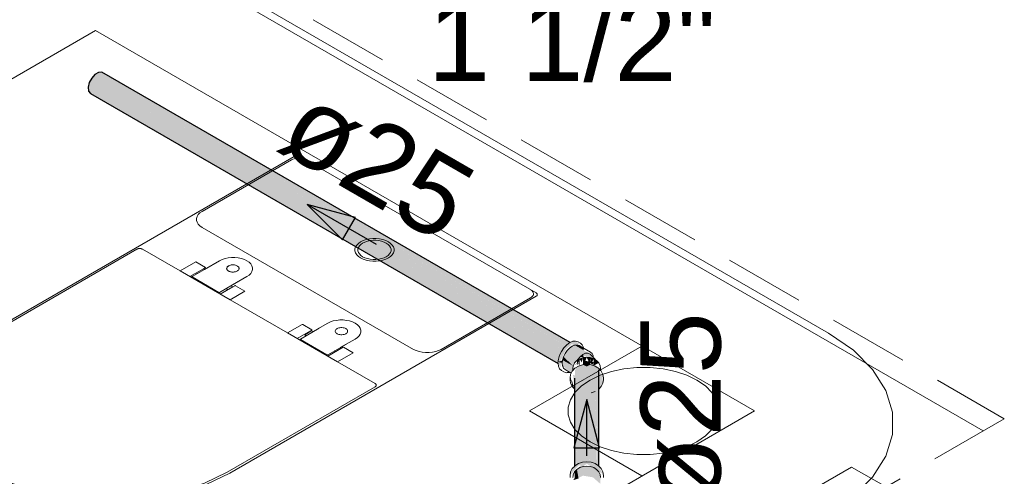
# Model space of a CAD drawing. Header units: millimetres. Extents: x 567 to 934, y -1 to 364.
# Tile 896 of 1056: x 818.97 to 821.43, y 65.47 to 66.61. Entities that reach past the tile are written whole.
import ezdxf

# ---------------------------------------------------------------- set-up
doc = ezdxf.new("R2010")
doc.units = ezdxf.units.MM
doc.header["$MEASUREMENT"] = 0
doc.linetypes.add('JIS_02_2.0', pattern=[0.3, 0.2, -0.1])
doc.linetypes.add('NULL', pattern=[0])
for name, color, linetype, lineweight in [('A-ANNO-SYMB', 7, 'Continuous', 9), ('A-WALL', 7, 'Continuous', 25), ('AF-Condutos Reúso', 200, 'Continuous', 25), ('AF-Conexões Reúso', 216, 'Continuous', 18), ('AF-Sentido conduto Reúso', 200, 'Continuous', 30), ('AF-Textos conduto Reúso', 7, 'Continuous', 9), ('ARQ-ALV-REB', 7, 'Continuous', 18), ('Caixas e Ralos - TIGRE', 7, 'Continuous', 13), ('DI-Área do detalhe', 10, 'JIS_02_2.0', 0), ('Peças hidrossanitárias', 7, 'Continuous', 13), ('Textos', 7, 'Continuous', 9)]:
    doc.layers.add(name, color=color, linetype=linetype, lineweight=lineweight)
doc.styles.add('Arial', font='arial.ttf')

msp = doc.modelspace()

# ---------------------------------------------------------------- hatches: boundary and pattern name
at = {"layer": 'AF-Condutos Reúso', "linetype": 'Continuous'}
for points in [[(820.3312, 65.7911), (820.3313, 65.7912), (819.1654, 66.4745), (819.1564, 66.4693)], [(820.3384, 65.7973), (820.3385, 65.7974), (819.1737, 66.4751), (819.1654, 66.4745)], [(820.3375, 65.7978), (819.1654, 66.4745), (820.3306, 65.7917)], [(820.3424, 65.8003), (819.1737, 66.4751), (820.3375, 65.798)], [(820.3138, 65.7599), (819.1422, 66.4492), (819.1394, 66.4377), (820.3137, 65.7597)], [(820.3176, 65.7708), (819.1482, 66.4604), (819.1422, 66.4492), (820.3175, 65.7706)], [(820.3175, 65.7706), (819.1422, 66.4492), (820.3126, 65.7606)], [(820.3237, 65.7819), (819.1564, 66.4693), (819.1482, 66.4604), (820.3236, 65.7817)], [(820.3236, 65.7817), (819.1482, 66.4604), (820.3166, 65.7714)], [(820.3303, 65.7916), (819.1564, 66.4693), (820.3229, 65.7824)], [(820.3114, 65.7519), (820.3137, 65.7597), (819.1394, 66.4377)], [(820.3126, 65.7513), (819.1394, 66.4377), (819.1403, 66.4279), (820.3125, 65.7511)], [(820.3125, 65.7511), (819.1403, 66.4279), (820.3122, 65.7476)], [(820.3125, 65.7473), (820.3125, 65.7474), (819.1403, 66.4279), (819.1448, 66.4215)], [(820.323, 65.7489), (820.3222, 65.7547), (820.3126, 65.7513)], [(820.3568, 65.7369), (820.3565, 65.7171), (820.3535, 65.7107), (820.3535, 65.4907), (820.3576, 65.4938), (820.3645, 65.7356)], [(820.3577, 65.4955), (820.3648, 65.4979), (820.3646, 65.7415)], [(820.3659, 65.4982), (820.3759, 65.7447), (820.3648, 65.7415), (820.3648, 65.4979)], [(820.3762, 65.5017), (820.3762, 65.7447), (820.3759, 65.7447), (820.3659, 65.5)], [(820.3773, 65.5012), (820.3885, 65.7451), (820.3762, 65.7447), (820.3762, 65.5011)], [(820.3889, 65.5025), (820.3889, 65.7451), (820.3885, 65.7451), (820.3773, 65.5027)], [(820.4005, 65.7438), (820.4008, 65.7489), (820.3889, 65.7527)], [(820.3975, 65.6748), (820.389, 65.745), (820.3889, 65.5014), (820.3899, 65.5013)], [(820.3897, 65.745), (820.3975, 65.6748), (820.4008, 65.4988), (820.4016, 65.4985), (820.4076, 65.6782), (820.4012, 65.7423)], [(820.4099, 65.7379), (820.4014, 65.7422), (820.4077, 65.679), (820.4041, 65.5725), (820.4095, 65.4946), (820.4084, 65.5996), (820.4102, 65.4941), (820.4135, 65.6827)], [(820.41, 65.7378), (820.4135, 65.6827), (820.4125, 65.6246), (820.4142, 65.4914), (820.4143, 65.7319)], [(820.3975, 65.6748), (820.39, 65.5025), (820.4008, 65.4988)], [(820.4125, 65.6246), (820.4103, 65.4955), (820.4136, 65.492)], [(820.4082, 65.4963), (820.4041, 65.5725), (820.4016, 65.4995)], [(820.4041, 65.5725), (820.4082, 65.4963), (820.4095, 65.4946)]]:
    msp.add_hatch(color=201, dxfattribs=at).paths.add_polyline_path(points)
at = {"layer": 'AF-Conexões Reúso', "linetype": 'Continuous'}
for points in [[(820.3761, 65.7708), (820.3761, 65.7808), (820.3532, 65.7932), (820.3685, 65.7985), (820.3494, 65.803), (820.327, 65.7867), (820.3162, 65.7681), (820.3123, 65.7488), (820.3192, 65.7372), (820.3192, 65.7548), (820.3329, 65.7833), (820.3476, 65.7964)], [(820.3458, 65.7241), (820.3547, 65.7479), (820.3713, 65.7675), (820.3997, 65.7612), (820.3929, 65.7709), (820.354, 65.7935), (820.3476, 65.7908), (820.3302, 65.7724), (820.3586, 65.756), (820.3541, 65.7491), (820.3263, 65.7643), (820.3489, 65.7436), (820.3239, 65.756), (820.3239, 65.7413)], [(820.3752, 65.7704), (820.34, 65.7852), (820.3239, 65.756)], [(820.3764, 65.7853), (820.365, 65.7925), (820.3541, 65.7935), (820.377, 65.7803)], [(820.3504, 65.7414), (820.3263, 65.7643), (820.3239, 65.756)], [(820.3539, 65.7488), (820.3578, 65.7565), (820.3302, 65.7724), (820.3263, 65.7643)], [(820.3523, 65.7396), (820.373, 65.7615), (820.3687, 65.76)], [(820.3712, 65.7501), (820.3751, 65.7622), (820.3667, 65.7594)], [(820.3772, 65.7629), (820.3744, 65.77), (820.3675, 65.7644)], [(820.3807, 65.754), (820.3841, 65.7632), (820.3751, 65.7622), (820.3751, 65.7446), (820.3841, 65.74), (820.3931, 65.7446), (820.3931, 65.7622), (820.3841, 65.7632), (820.3891, 65.7527)], [(820.4015, 65.7594), (820.3931, 65.7622), (820.395, 65.7444)], [(820.4143, 65.6873), (820.4143, 65.7177), (820.4243, 65.698), (820.4243, 65.7156), (820.4049, 65.741), (820.3841, 65.7456), (820.3633, 65.741), (820.3547, 65.7308), (820.3949, 65.6739), (820.4049, 65.6773)], [(820.3595, 65.7548), (820.3598, 65.7424), (820.3667, 65.7594)], [(820.3667, 65.7594), (820.3634, 65.7468), (820.3667, 65.7422)], [(820.4142, 65.749), (820.4015, 65.7594), (820.4015, 65.7422)], [(820.348, 65.6898), (820.3439, 65.7156), (820.3425, 65.7116)], [(820.3535, 65.6862), (820.3547, 65.7096), (820.3926, 65.6744), (820.3547, 65.7308), (820.3547, 65.7182), (820.35, 65.7186)], [(820.4143, 65.6838), (820.4243, 65.698), (820.4143, 65.7177)], [(820.3535, 65.6839), (820.3464, 65.7077), (820.348, 65.6898)], [(820.3439, 65.4767), (820.3425, 65.4679), (820.3633, 65.4926), (820.3842, 65.4971), (820.4244, 65.4719), (820.4143, 65.4912), (820.3949, 65.5008), (820.3734, 65.5008), (820.3547, 65.492)], [(820.3481, 65.471), (820.3842, 65.4971), (820.3697, 65.494)], [(820.4143, 65.4773), (820.4087, 65.4832), (820.3932, 65.4906), (820.3752, 65.4906), (820.3596, 65.4832), (820.3596, 65.46), (820.3752, 65.4674), (820.3996, 65.4633), (820.4177, 65.4473), (820.4189, 65.4631)], [(820.3506, 65.4563), (820.3638, 65.4604), (820.3596, 65.4832), (820.354, 65.4773), (820.354, 65.4614)]]:
    msp.add_hatch(color=213, dxfattribs=at).paths.add_polyline_path(points)

# ---------------------------------------------------------------- linework, layer by layer
at = {"layer": 'A-ANNO-SYMB', "color": 8, "linetype": 'Continuous', "lineweight": 5}
msp.add_line((820.9881, 65.8231), (819.546, 66.6557), dxfattribs=at)
msp.add_lwpolyline([(820.9881, 65.3731), (821.0498, 65.4156), (821.0979, 65.4636), (821.1307, 65.5157), (821.1474, 65.5703), (821.1474, 65.6258), (821.1307, 65.6804), (821.0979, 65.7326), (821.0498, 65.7806), (820.9881, 65.8231)], dxfattribs=at)
at = {"layer": 'A-WALL', "color": 8, "lineweight": 5}
for p, q in [((821.374, 65.5792), (819.1575, 66.8589)), ((816.207, 64.8755), (819.1575, 66.5789)), ((819.1575, 66.5789), (820.8029, 65.6289)), ((820.8029, 65.6289), (819.2008, 64.7039)), ((819.4432, 64.5639), (821.0454, 65.4889)), ((821.0454, 65.4889), (821.1315, 65.4392))]:
    msp.add_line(p, q, dxfattribs=at)
at = {"layer": 'AF-Condutos Reúso'}
for p, q in [((819.1654, 66.4745), (819.1564, 66.4693)), ((819.1737, 66.4751), (819.1654, 66.4745)), ((820.3424, 65.8003), (819.1737, 66.4751)), ((819.1422, 66.4492), (819.1394, 66.4377)), ((819.1482, 66.4604), (819.1422, 66.4492)), ((819.1564, 66.4693), (819.1482, 66.4604)), ((819.1394, 66.4377), (819.1403, 66.4279)), ((819.1403, 66.4279), (819.1448, 66.4215)), ((819.1448, 66.4215), (820.3125, 65.7473)), ((820.3426, 65.8002), (820.3424, 65.8003)), ((820.4008, 65.7489), (820.3889, 65.7527)), ((820.4143, 65.6836), (820.4143, 65.7319)), ((820.3535, 65.7107), (820.3535, 65.6839)), ((820.3535, 65.6839), (820.3535, 65.6758)), ((820.3535, 65.6758), (820.3535, 65.4907)), ((820.4143, 65.6832), (820.4143, 65.6836)), ((820.4143, 65.6783), (820.4143, 65.6832)), ((820.4143, 65.636), (820.4143, 65.6783)), ((820.4143, 65.4912), (820.4143, 65.636))]:
    msp.add_line(p, q, dxfattribs=at)
at = {"layer": 'AF-Conexões Reúso'}
for p, q in [((820.327, 65.7867), (820.3209, 65.7778)), ((820.3341, 65.7942), (820.327, 65.7867)), ((820.3417, 65.7998), (820.3341, 65.7942)), ((820.3413, 65.7861), (820.3353, 65.7799)), ((820.3476, 65.7908), (820.3413, 65.7861)), ((820.3426, 65.8002), (820.3417, 65.7998)), ((820.3494, 65.803), (820.3426, 65.8002)), ((820.354, 65.7935), (820.3476, 65.7908)), ((820.3565, 65.8037), (820.3494, 65.803)), ((820.3541, 65.7935), (820.354, 65.7935)), ((820.3599, 65.7941), (820.3541, 65.7935)), ((820.3626, 65.8019), (820.3565, 65.8037)), ((820.365, 65.7925), (820.3599, 65.7941)), ((820.3685, 65.7985), (820.3626, 65.8019)), ((820.3763, 65.786), (820.365, 65.7925)), ((820.3731, 65.7941), (820.3685, 65.7985)), ((820.3761, 65.7876), (820.3731, 65.7941)), ((820.3763, 65.786), (820.3761, 65.7876)), ((820.3777, 65.7852), (820.3763, 65.786)), ((820.3934, 65.7761), (820.3777, 65.7852)), ((820.3162, 65.7681), (820.3133, 65.7582)), ((820.3209, 65.7778), (820.3162, 65.7681)), ((820.3263, 65.7643), (820.3239, 65.756)), ((820.3302, 65.7724), (820.3263, 65.7643)), ((820.3353, 65.7799), (820.3302, 65.7724)), ((820.3675, 65.7644), (820.3622, 65.7578)), ((820.3751, 65.7622), (820.3667, 65.7594)), ((820.3744, 65.77), (820.3675, 65.7644)), ((820.3762, 65.7708), (820.3744, 65.77)), ((820.3841, 65.7632), (820.3751, 65.7622)), ((820.378, 65.7717), (820.3762, 65.7708)), ((820.3814, 65.7732), (820.378, 65.7717)), ((820.3878, 65.7735), (820.3814, 65.7732)), ((820.3931, 65.7622), (820.3841, 65.7632)), ((820.3929, 65.7709), (820.3878, 65.7735)), ((820.4002, 65.7637), (820.3929, 65.7709)), ((820.4006, 65.7597), (820.3931, 65.7622)), ((820.3973, 65.7725), (820.3934, 65.7761)), ((820.3998, 65.7671), (820.3973, 65.7725)), ((820.4002, 65.7637), (820.3998, 65.7671)), ((820.4009, 65.763), (820.4002, 65.7637)), ((820.4022, 65.7617), (820.4009, 65.763)), ((820.4035, 65.7605), (820.4022, 65.7617)), ((820.4037, 65.7602), (820.4035, 65.7605)), ((820.3133, 65.7582), (820.3123, 65.7488)), ((820.3123, 65.7488), (820.3125, 65.7473)), ((820.3125, 65.7473), (820.3133, 65.7406)), ((820.3133, 65.7406), (820.3162, 65.7341)), ((820.3239, 65.756), (820.323, 65.7482)), ((820.323, 65.7482), (820.3239, 65.7413)), ((820.3239, 65.7413), (820.3242, 65.7405)), ((820.3242, 65.7405), (820.3263, 65.7359)), ((820.3263, 65.7359), (820.3302, 65.7323)), ((820.3505, 65.7421), (820.3493, 65.7348)), ((820.3535, 65.7481), (820.3505, 65.7421)), ((820.354, 65.749), (820.3535, 65.7481)), ((820.3595, 65.7548), (820.354, 65.749)), ((820.3558, 65.7364), (820.3546, 65.7356)), ((820.3633, 65.741), (820.3558, 65.7364)), ((820.36, 65.7552), (820.3595, 65.7548)), ((820.3607, 65.7556), (820.36, 65.7552)), ((820.3667, 65.7594), (820.3607, 65.7556)), ((820.3614, 65.7569), (820.3607, 65.7556)), ((820.3622, 65.7578), (820.3614, 65.7569)), ((820.3733, 65.7444), (820.3633, 65.741)), ((820.3841, 65.7456), (820.3733, 65.7444)), ((820.3949, 65.7444), (820.3841, 65.7456)), ((820.4049, 65.741), (820.3949, 65.7444)), ((820.4007, 65.7596), (820.4006, 65.7597)), ((820.4015, 65.7594), (820.4007, 65.7596)), ((820.4061, 65.7564), (820.4015, 65.7594)), ((820.4061, 65.7564), (820.4037, 65.7602)), ((820.4122, 65.7365), (820.4049, 65.741)), ((820.4087, 65.7548), (820.4061, 65.7564)), ((820.4142, 65.749), (820.4087, 65.7548)), ((820.4135, 65.7356), (820.4122, 65.7365)), ((820.4143, 65.7488), (820.4142, 65.749)), ((820.4177, 65.7421), (820.4143, 65.7488)), ((820.4189, 65.7348), (820.4177, 65.7421)), ((820.3162, 65.7341), (820.3209, 65.7297)), ((820.3209, 65.7297), (820.3268, 65.7263)), ((820.3268, 65.7263), (820.3313, 65.7249)), ((820.3302, 65.7323), (820.3415, 65.7258)), ((820.3313, 65.7249), (820.3314, 65.7249)), ((820.3314, 65.7249), (820.3329, 65.7244)), ((820.3329, 65.7244), (820.3352, 65.7247)), ((820.3352, 65.7247), (820.3381, 65.725)), ((820.3381, 65.725), (820.34, 65.7251)), ((820.34, 65.7251), (820.3415, 65.7258)), ((820.3415, 65.7258), (820.3422, 65.7254)), ((820.3422, 65.7254), (820.3427, 65.7251)), ((820.3425, 65.7116), (820.3424, 65.7068)), ((820.3439, 65.7204), (820.3425, 65.7116)), ((820.3427, 65.7251), (820.3455, 65.7235)), ((820.3455, 65.7235), (820.3439, 65.7204)), ((820.348, 65.7286), (820.3455, 65.7235)), ((820.3484, 65.7289), (820.348, 65.7286)), ((820.3493, 65.7299), (820.3484, 65.7289)), ((820.3546, 65.7356), (820.3493, 65.7299)), ((820.3493, 65.7348), (820.3493, 65.7299)), ((820.4143, 65.7348), (820.4135, 65.7356)), ((820.4189, 65.7299), (820.4143, 65.7348)), ((820.4189, 65.7299), (820.4189, 65.7348)), ((820.4198, 65.7289), (820.4189, 65.7299)), ((820.4202, 65.7286), (820.4198, 65.7289)), ((820.4243, 65.7204), (820.4202, 65.7286)), ((820.4257, 65.7116), (820.4243, 65.7204)), ((820.4257, 65.7068), (820.4257, 65.7116)), ((820.3424, 65.7068), (820.3439, 65.698)), ((820.3439, 65.698), (820.348, 65.6898)), ((820.348, 65.6898), (820.3535, 65.6839)), ((820.4143, 65.6836), (820.4202, 65.6898)), ((820.4202, 65.6898), (820.4243, 65.698)), ((820.4243, 65.698), (820.4257, 65.7068)), ((820.3949, 65.6739), (820.4049, 65.6773)), ((820.3535, 65.4907), (820.3481, 65.4849)), ((820.3547, 65.492), (820.3535, 65.4907)), ((820.3633, 65.4974), (820.3547, 65.492)), ((820.3734, 65.5008), (820.3633, 65.4974)), ((820.3752, 65.4906), (820.3668, 65.4877)), ((820.3842, 65.5019), (820.3734, 65.5008)), ((820.3842, 65.4915), (820.3752, 65.4906)), ((820.3949, 65.5008), (820.3842, 65.5019)), ((820.3932, 65.4906), (820.3842, 65.4915)), ((820.4015, 65.4877), (820.3932, 65.4906)), ((820.405, 65.4974), (820.3949, 65.5008)), ((820.4136, 65.492), (820.405, 65.4974)), ((820.4143, 65.4912), (820.4136, 65.492)), ((820.4202, 65.4849), (820.4143, 65.4912)), ((820.3439, 65.4767), (820.3425, 65.4679)), ((820.3425, 65.4679), (820.3425, 65.4631)), ((820.3481, 65.4849), (820.3439, 65.4767)), ((820.3502, 65.4681), (820.3494, 65.4631)), ((820.3506, 65.4705), (820.3502, 65.4681)), ((820.3535, 65.4763), (820.3506, 65.4705)), ((820.354, 65.4773), (820.3535, 65.4763)), ((820.3596, 65.4832), (820.354, 65.4773)), ((820.3668, 65.4877), (820.3596, 65.4832)), ((820.4087, 65.4832), (820.4015, 65.4877)), ((820.4143, 65.4773), (820.4087, 65.4832)), ((820.4143, 65.4773), (820.4143, 65.4773)), ((820.4178, 65.4705), (820.4143, 65.4773)), ((820.4189, 65.4631), (820.4178, 65.4705)), ((820.4244, 65.4767), (820.4202, 65.4849)), ((820.4258, 65.4679), (820.4244, 65.4767)), ((820.4258, 65.4631), (820.4258, 65.4679))]:
    msp.add_line(p, q, dxfattribs=at)
at = {"layer": 'AF-Sentido conduto Reúso'}
for p, q in [((819.6859, 66.1444), (819.7743, 66.056)), ((819.8066, 66.112), (819.6859, 66.1444)), ((819.7743, 66.056), (819.8066, 66.112)), ((820.3841, 65.658), (820.3517, 65.5373)), ((820.4164, 65.5373), (820.3841, 65.658)), ((820.3517, 65.5373), (820.4164, 65.5373))]:
    msp.add_line(p, q, dxfattribs=at)
for points in [[(819.8591, 66.0444), (819.6859, 66.1444)], [(820.3841, 65.5166), (820.3841, 65.658)]]:
    msp.add_lwpolyline(points, dxfattribs=at)
at = {"layer": 'ARQ-ALV-REB', "color": 8, "lineweight": 5}
for p, q in [((820.2409, 65.6289), (820.5219, 65.7912)), ((820.5219, 65.4667), (820.2409, 65.6289))]:
    msp.add_line(p, q, dxfattribs=at)
at = {"layer": 'Caixas e Ralos - TIGRE', "color": 8, "lineweight": 5}
for p, q in [((820.5219, 65.7912), (820.2409, 65.6289)), ((820.2409, 65.6289), (820.5219, 65.4667))]:
    msp.add_line(p, q, dxfattribs=at)
for points in [[(820.6591, 65.7059), (820.634, 65.7181), (820.6055, 65.7276), (820.5746, 65.7341), (820.5422, 65.7374), (820.5093, 65.7374), (820.477, 65.7341), (820.4461, 65.7276), (820.4176, 65.7181), (820.3924, 65.7059), (820.3713, 65.6914), (820.3548, 65.675), (820.3436, 65.6571), (820.3379, 65.6384), (820.3379, 65.6194), (820.3436, 65.6008), (820.3548, 65.5829), (820.3713, 65.5665), (820.3924, 65.5519)], [(820.3924, 65.5519), (820.4176, 65.5397), (820.4461, 65.5302), (820.477, 65.5238), (820.5093, 65.5205), (820.5422, 65.5205), (820.5746, 65.5238), (820.6055, 65.5302), (820.634, 65.5397), (820.6591, 65.5519), (820.6803, 65.5665), (820.6967, 65.5829), (820.708, 65.6008), (820.7137, 65.6194), (820.7137, 65.6384), (820.708, 65.6571), (820.6967, 65.675), (820.6803, 65.6914), (820.6591, 65.7059)]]:
    msp.add_lwpolyline(points, dxfattribs=at)
at = {"layer": 'DI-Área do detalhe'}
msp.add_lwpolyline([(817.7735, 63.5005), (815.5282, 64.7968), (819.1815, 66.906), (821.4267, 65.6097), (817.7735, 63.5005)], dxfattribs=at)
at = {"layer": 'Peças hidrossanitárias', "color": 8, "lineweight": 5}
for p, q in [((819.6537, 66.2642), (818.8888, 65.8225)), ((819.424, 66.1275), (819.6471, 66.2563)), ((820.2579, 65.9236), (819.6678, 66.2643)), ((819.9517, 65.7828), (819.424, 66.0875)), ((818.8915, 65.8196), (819.261, 66.033)), ((819.2749, 66.033), (819.369, 65.9787)), ((819.369, 65.9787), (819.4081, 66.0013)), ((819.4272, 65.9843), (819.3933, 65.9647)), ((819.4301, 65.9826), (819.3989, 65.9646)), ((819.4081, 66.0013), (819.4324, 65.9873)), ((819.4324, 65.9873), (819.4272, 65.9843)), ((819.4272, 65.9843), (819.4301, 65.9826)), ((819.4301, 65.9826), (819.4673, 66.0041)), ((819.369, 65.9787), (819.4936, 65.9068)), ((819.3989, 65.9636), (819.4656, 65.9251)), ((819.4095, 65.9741), (819.4124, 65.9724)), ((819.5357, 65.9646), (819.4957, 65.9415)), ((819.4673, 65.9251), (819.5141, 65.9521)), ((819.4693, 65.9208), (819.5005, 65.9388)), ((819.4836, 65.9345), (819.4884, 65.9318)), ((819.4957, 65.9415), (819.5005, 65.9388)), ((819.5005, 65.9388), (819.5057, 65.9418)), ((819.5074, 65.9418), (819.5308, 65.9283)), ((819.4928, 65.4738), (820.2581, 65.9157)), ((819.5308, 65.9283), (819.4936, 65.9068)), ((820.244, 65.9116), (820.021, 65.7828)), ((819.4936, 65.9068), (819.6373, 65.8238)), ((819.6373, 65.8238), (819.6737, 65.8448)), ((819.6691, 65.8086), (819.7159, 65.8356)), ((819.6691, 65.8086), (819.7159, 65.8356)), ((819.6754, 65.8448), (819.6977, 65.8319)), ((819.7013, 65.8272), (819.7375, 65.8481)), ((819.6373, 65.8238), (819.7619, 65.7519)), ((819.6615, 65.8098), (819.6943, 65.8288)), ((819.6815, 65.8198), (819.6801, 65.8206)), ((819.6957, 65.828), (819.6802, 65.819)), ((819.6802, 65.819), (819.6836, 65.817)), ((819.6978, 65.8308), (819.6943, 65.8288)), ((819.6943, 65.8288), (819.6957, 65.828)), ((819.6957, 65.828), (819.6979, 65.8292)), ((819.6979, 65.8292), (819.7013, 65.8272)), ((819.6691, 65.8076), (819.7355, 65.7693)), ((819.7375, 65.7691), (819.7843, 65.7961)), ((819.7759, 65.788), (819.7376, 65.7659)), ((819.8059, 65.8086), (819.7687, 65.7871)), ((819.7687, 65.7871), (819.7716, 65.7855)), ((819.7716, 65.7855), (819.7768, 65.7885)), ((819.7768, 65.7885), (819.801, 65.7745)), ((820.2409, 65.6289), (820.5219, 65.7912)), ((819.7548, 65.7791), (819.7577, 65.7775)), ((819.801, 65.7745), (819.7619, 65.7519)), ((819.7619, 65.7519), (819.856, 65.6975)), ((819.856, 65.6895), (819.4864, 65.4761)), ((820.5219, 65.4667), (820.2409, 65.6289))]:
    msp.add_line(p, q, dxfattribs=at)
for points in [[(819.68, 66.2573), (819.6767, 66.2586), (819.673, 66.2595), (819.6692, 66.2602), (819.6652, 66.2604), (819.6612, 66.2603), (819.6573, 66.2598), (819.6536, 66.2589), (819.6501, 66.2578), (819.6471, 66.2563)], [(819.6678, 66.2643), (819.6672, 66.2646), (819.6665, 66.2649), (819.6657, 66.2652), (819.665, 66.2654), (819.6641, 66.2656), (819.6633, 66.2658), (819.6625, 66.2659), (819.6616, 66.2659), (819.6607, 66.2659), (819.6599, 66.2659), (819.659, 66.2658), (819.6582, 66.2657), (819.6573, 66.2656), (819.6565, 66.2654), (819.6558, 66.2651), (819.655, 66.2648), (819.6544, 66.2645), (819.6537, 66.2642)], [(819.424, 66.1275), (819.4185, 66.1237), (819.4143, 66.1194), (819.4113, 66.1148), (819.4099, 66.1099), (819.4099, 66.105), (819.4113, 66.1001), (819.4143, 66.0955), (819.4185, 66.0912), (819.424, 66.0875)], [(819.8195, 66.0512), (819.8141, 66.0474), (819.8098, 66.0431), (819.8069, 66.0385), (819.8054, 66.0337), (819.8054, 66.0287), (819.8069, 66.0239), (819.8098, 66.0192), (819.8141, 66.015), (819.8195, 66.0112), (819.8261, 66.008), (819.8335, 66.0056), (819.8415, 66.0039), (819.8499, 66.003), (819.8585, 66.003), (819.8669, 66.0039), (819.8749, 66.0056), (819.8823, 66.008), (819.8888, 66.0112), (819.8943, 66.015), (819.8986, 66.0192), (819.9015, 66.0239), (819.903, 66.0287), (819.903, 66.0337), (819.9015, 66.0385), (819.8986, 66.0431), (819.8943, 66.0474), (819.8888, 66.0512), (819.8823, 66.0544), (819.8749, 66.0568), (819.8669, 66.0585), (819.8585, 66.0594), (819.8499, 66.0594), (819.8415, 66.0585), (819.8335, 66.0568), (819.8261, 66.0544), (819.8195, 66.0512)], [(819.2749, 66.033), (819.2742, 66.0334), (819.2736, 66.0337), (819.2728, 66.0339), (819.2721, 66.0341), (819.2713, 66.0343), (819.2705, 66.0345), (819.2697, 66.0346), (819.2688, 66.0347), (819.268, 66.0347), (819.2671, 66.0347), (819.2663, 66.0346), (819.2654, 66.0345), (819.2646, 66.0343), (819.2638, 66.0341), (819.2631, 66.0339), (819.2623, 66.0337), (819.2617, 66.0334), (819.261, 66.033)], [(819.8247, 66.0482), (819.8201, 66.045), (819.8164, 66.0414), (819.814, 66.0374), (819.8127, 66.0333), (819.8127, 66.0291), (819.814, 66.025), (819.8164, 66.021), (819.8201, 66.0174), (819.8247, 66.0142), (819.8303, 66.0115), (819.8366, 66.0094), (819.8434, 66.008), (819.8506, 66.0072), (819.8578, 66.0072), (819.865, 66.008), (819.8718, 66.0094), (819.8781, 66.0115), (819.8836, 66.0142), (819.8883, 66.0174), (819.8919, 66.021), (819.8944, 66.025), (819.8957, 66.0291), (819.8957, 66.0333), (819.8944, 66.0374), (819.8919, 66.0414), (819.8883, 66.045), (819.8836, 66.0482), (819.8781, 66.0509), (819.8718, 66.053), (819.865, 66.0544), (819.8578, 66.0551), (819.8506, 66.0551), (819.8434, 66.0544), (819.8366, 66.053), (819.8303, 66.0509), (819.8247, 66.0482)], [(819.5357, 65.9646), (819.5412, 65.9683), (819.5454, 65.9726), (819.5483, 65.9771), (819.5497, 65.9819), (819.5497, 65.9868), (819.5483, 65.9916), (819.5454, 65.9962), (819.5412, 66.0004), (819.5357, 66.0041), (819.5293, 66.0072), (819.522, 66.0097), (819.514, 66.0113), (819.5057, 66.0122), (819.4973, 66.0122), (819.489, 66.0113), (819.4811, 66.0097), (819.4738, 66.0072), (819.4673, 66.0041)], [(819.4898, 65.9913), (819.4886, 65.9905), (819.4875, 65.9896), (819.4866, 65.9887), (819.486, 65.9878), (819.4855, 65.9868), (819.4852, 65.9857), (819.4851, 65.9847), (819.4853, 65.9836), (819.4856, 65.9826), (819.4862, 65.9816), (819.4869, 65.9807), (819.4878, 65.9798), (819.489, 65.9789), (819.4902, 65.9782), (819.4916, 65.9775), (819.4932, 65.977), (819.4948, 65.9765), (819.4965, 65.9762), (819.4983, 65.976), (819.5001, 65.9759), (819.5019, 65.9759), (819.5037, 65.9761), (819.5055, 65.9763), (819.5071, 65.9767), (819.5087, 65.9772), (819.5102, 65.9778), (819.5116, 65.9785)], [(819.512, 65.9788), (819.5133, 65.9797), (819.5144, 65.9808), (819.5152, 65.9819), (819.5158, 65.9831), (819.5161, 65.9843), (819.5161, 65.9855), (819.5158, 65.9867), (819.5152, 65.9879), (819.5144, 65.989), (819.5133, 65.99), (819.5119, 65.991), (819.5104, 65.9918), (819.5087, 65.9925), (819.5068, 65.993), (819.5048, 65.9935), (819.5028, 65.9937), (819.5007, 65.9938), (819.4986, 65.9937), (819.4965, 65.9935), (819.4945, 65.9931), (819.4926, 65.9925), (819.4909, 65.9918), (819.4894, 65.991), (819.488, 65.9901), (819.4869, 65.989), (819.4861, 65.9879), (819.4855, 65.9868)], [(819.3989, 65.9646), (819.3988, 65.9645), (819.3987, 65.9644), (819.3986, 65.9643), (819.3985, 65.9642), (819.3985, 65.9641), (819.3986, 65.9639), (819.3987, 65.9638), (819.3988, 65.9637), (819.3989, 65.9636)], [(819.5074, 65.9418), (819.5073, 65.9418), (819.5072, 65.9418), (819.5072, 65.9419), (819.5071, 65.9419), (819.507, 65.9419), (819.5069, 65.9419), (819.5068, 65.942), (819.5067, 65.942), (819.5065, 65.942), (819.5064, 65.942), (819.5063, 65.942), (819.5062, 65.9419), (819.5061, 65.9419), (819.506, 65.9419), (819.5059, 65.9419), (819.5058, 65.9418), (819.5058, 65.9418), (819.5057, 65.9418)], [(819.4656, 65.9251), (819.4657, 65.925), (819.4659, 65.925), (819.4661, 65.9249), (819.4663, 65.9249), (819.4666, 65.9249), (819.4668, 65.9249), (819.467, 65.925), (819.4672, 65.925), (819.4673, 65.9251)], [(820.244, 65.9116), (820.2466, 65.9134), (820.2487, 65.9154), (820.2501, 65.9175), (820.251, 65.9198), (820.2512, 65.9221), (820.2508, 65.9244), (820.2497, 65.9266), (820.248, 65.9287), (820.2457, 65.9306)], [(820.2581, 65.9157), (820.2592, 65.9165), (820.26, 65.9173), (820.2605, 65.9182), (820.2608, 65.9192), (820.2607, 65.9201), (820.2604, 65.9211), (820.2598, 65.922), (820.259, 65.9228), (820.2579, 65.9236)], [(819.6754, 65.8448), (819.6753, 65.8448), (819.6753, 65.8448), (819.6752, 65.8449), (819.6751, 65.8449), (819.675, 65.8449), (819.6749, 65.8449), (819.6748, 65.845), (819.6747, 65.845), (819.6746, 65.845), (819.6744, 65.845), (819.6743, 65.845), (819.6742, 65.8449), (819.6741, 65.8449), (819.674, 65.8449), (819.6739, 65.8449), (819.6739, 65.8448), (819.6738, 65.8448), (819.6737, 65.8448)], [(819.8059, 65.8086), (819.8114, 65.8123), (819.8156, 65.8166), (819.8185, 65.8211), (819.8199, 65.8259), (819.8199, 65.8308), (819.8185, 65.8356), (819.8156, 65.8402), (819.8114, 65.8444), (819.8059, 65.8481), (819.7995, 65.8512), (819.7922, 65.8537), (819.7842, 65.8553), (819.7759, 65.8562), (819.7675, 65.8562), (819.7592, 65.8553), (819.7513, 65.8537), (819.744, 65.8512), (819.7375, 65.8481)], [(819.7608, 65.8346), (819.7591, 65.8334), (819.7577, 65.8321), (819.7568, 65.8306), (819.7563, 65.8291), (819.7563, 65.8275), (819.7568, 65.826), (819.7577, 65.8245), (819.7591, 65.8232), (819.7608, 65.822), (819.7629, 65.821), (819.7652, 65.8202), (819.7678, 65.8196), (819.7704, 65.8194), (819.7731, 65.8194), (819.7758, 65.8196), (819.7783, 65.8202), (819.7807, 65.821), (819.7827, 65.822)], [(819.7827, 65.822), (819.7845, 65.8232), (819.7858, 65.8245), (819.7867, 65.826), (819.7872, 65.8275), (819.7872, 65.8291), (819.7867, 65.8306), (819.7858, 65.8321), (819.7845, 65.8334), (819.7827, 65.8346), (819.7807, 65.8356), (819.7783, 65.8364), (819.7758, 65.8369), (819.7731, 65.8372), (819.7704, 65.8372), (819.7678, 65.8369), (819.7652, 65.8364), (819.7629, 65.8356), (819.7608, 65.8346)], [(818.8888, 65.8225), (818.8413, 65.7896), (818.8044, 65.7524), (818.7793, 65.7121), (818.7666, 65.6698), (818.7667, 65.627), (818.7797, 65.5848), (818.8052, 65.5445), (818.8424, 65.5074), (818.8901, 65.4746), (818.947, 65.447), (819.0112, 65.4256), (819.081, 65.4109), (819.1541, 65.4033), (819.2283, 65.4032), (819.3015, 65.4106), (819.3713, 65.4251), (819.4357, 65.4464), (819.4928, 65.4738)], [(819.6978, 65.8308), (819.6979, 65.8308), (819.698, 65.8309), (819.6981, 65.831), (819.6981, 65.831), (819.6982, 65.8311), (819.6982, 65.8312), (819.6982, 65.8312), (819.6982, 65.8313), (819.6982, 65.8314), (819.6982, 65.8315), (819.6982, 65.8315), (819.6981, 65.8316), (819.6981, 65.8317), (819.698, 65.8317), (819.6979, 65.8318), (819.6978, 65.8318), (819.6978, 65.8319), (819.6977, 65.8319)], [(819.6691, 65.8086), (819.669, 65.8085), (819.6689, 65.8084), (819.6688, 65.8083), (819.6687, 65.8082), (819.6687, 65.8081), (819.6688, 65.8079), (819.6689, 65.8078), (819.669, 65.8077), (819.6691, 65.8076)], [(819.7354, 65.7693), (819.7356, 65.7692), (819.7358, 65.7691), (819.736, 65.7691), (819.7363, 65.769), (819.7365, 65.769), (819.7368, 65.769), (819.737, 65.769), (819.7373, 65.7691), (819.7375, 65.7691)], [(819.9517, 65.7828), (819.9582, 65.7797), (819.9656, 65.7772), (819.9736, 65.7755), (819.982, 65.7747), (819.9906, 65.7747), (819.999, 65.7755), (820.007, 65.7772), (820.0144, 65.7797), (820.021, 65.7828)], [(819.856, 65.6895), (819.8571, 65.6903), (819.8579, 65.6911), (819.8585, 65.6921), (819.8588, 65.693), (819.8588, 65.694), (819.8585, 65.695), (819.8579, 65.6959), (819.8571, 65.6968), (819.856, 65.6975)], [(818.8915, 65.4761), (818.9476, 65.4489), (819.0111, 65.4278), (819.08, 65.4133), (819.1523, 65.4059), (819.2256, 65.4059), (819.2978, 65.4133), (819.3667, 65.4278), (819.4302, 65.4489), (819.4864, 65.4761)]]:
    msp.add_lwpolyline(points, dxfattribs=at)

# ---------------------------------------------------------------- texts
at = {"layer": 'AF-Textos conduto Reúso', "linetype": 'NULL', "char_height": 0.2, "width": 0.962805, "attachment_point": 8, "line_spacing_factor": 0.6, "style": 'Arial'}
for insert, rotation in [((819.8108, 66.1607), 329.9999), ((820.7237, 65.635), 90.0002)]:
    msp.add_mtext('ø25', dxfattribs=dict(at, insert=insert, rotation=rotation))
at = {"layer": 'Textos', "linetype": 'NULL', "insert": (820.708, 66.45), "char_height": 0.2, "width": 1.440854, "attachment_point": 9, "line_spacing_factor": 0.6, "style": 'Arial'}
msp.add_mtext('1 1/2"', dxfattribs=at)

doc.saveas('drawing.dxf')
